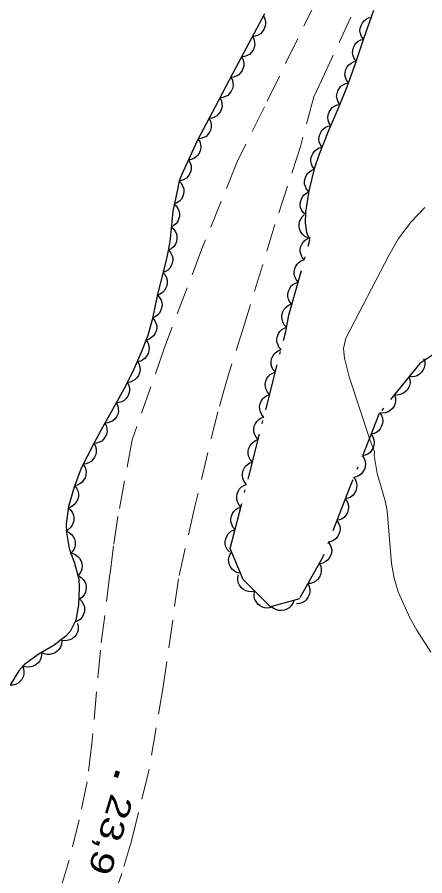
# Model space of a CAD drawing. Extents: x 356765 to 358572, y 5103174 to 5104650.
# Drawn here: x 357853 to 357879.3, y 5103814.6 to 5103870.1 of the extents above; entities that cross this region are included whole.
import ezdxf

# ---------------------------------------------------------------- set-up
doc = ezdxf.new("R2010")
doc.units = 0
doc.header["$LTSCALE"] = 0.6
doc.linetypes.add('DOT_DASHED', pattern=[7.7, 5, -1.2, 0.3, -1.2])
doc.linetypes.add('MEDIUM_DASHED', pattern=[4.5, 3, -1.5])
for name, color, linetype, lineweight in [('19', 7, 'Continuous', 13), ('2', 7, 'Continuous', 13), ('3', 7, 'Continuous', 140), ('44', 7, 'Continuous', 25)]:
    doc.layers.add(name, color=color, linetype=linetype, lineweight=lineweight)

msp = doc.modelspace()

# ---------------------------------------------------------------- linework, layer by layer
at = {"layer": '19', "linetype": 'MEDIUM_DASHED'}
for points in [[(357903.56, 5103934.88), (357897.17, 5103922.09), (357890.84, 5103909.21), (357885.4, 5103897.98), (357879.32, 5103885.54), (357872.29, 5103871.18), (357868.94, 5103864.35), (357867.16, 5103860.74), (357864.9, 5103855.16), (357862.49, 5103848.78), (357860.4, 5103842.81), (357859.48, 5103837.86), (357859.2, 5103835.97), (357858.96, 5103834.15), (357858.34, 5103829.22), (357857.79, 5103823.18), (357857.48, 5103820.72), (357856.98, 5103818.26), (357856.27, 5103815.44), (357855.36, 5103812.43), (357853.18, 5103807.69), (357852.08, 5103805.29)], [(357904.23, 5103931.97), (357898.84, 5103921.3), (357894.06, 5103911.38), (357888.73, 5103900.74), (357883.1, 5103888.63), (357877.93, 5103877.49), (357872.8, 5103866.41), (357872.13, 5103864.99), (357871.27, 5103861.77), (357869.62, 5103856.73), (357867.66, 5103850.3), (357866.53, 5103846.73), (357865.94, 5103844.62), (357864.42, 5103838.43), (357863.39, 5103833.83), (357862.41, 5103826.86), (357861.46, 5103821.34), (357860.37, 5103816.96), (357859.73, 5103814.78), (357858.81, 5103812.27), (357857.31, 5103808.91), (357853.75, 5103801.72), (357850.76, 5103796.06)]]:
    msp.add_lwpolyline(points, dxfattribs=at)
at = {"layer": '2'}
msp.add_lwpolyline([(357879.69, 5103829.09), (357878.8, 5103830.51), (357878.35, 5103831.32), (357877.59, 5103832.99), (357877.32, 5103833.88), (357877.16, 5103834.83), (357876.87, 5103838.22), (357876.75, 5103838.88), (357876.23, 5103840.63), (357876.03, 5103841.8), (357876.06, 5103842.05), (357875.77, 5103842.78), (357874.41, 5103846.88), (357874.11, 5103848.09), (357874.06, 5103848.73), (357874.21, 5103849.38), (357876.98, 5103854.72), (357877.61, 5103855.83), (357878.43, 5103856.9), (357879.32, 5103857.84)], dxfattribs=at)
at = {"layer": '3'}
msp.add_line((357859.47, 5103821.4), (357859.35, 5103821.02), dxfattribs=at)
at = {"layer": '44', "linetype": 'DOT_DASHED'}
for points in [[(357880.88, 5103849.03), (357878.98, 5103847.75), (357876.37, 5103844.51), (357874.45, 5103839.72), (357872.7, 5103835.22), (357871.2, 5103832.54), (357869.33, 5103832.02), (357867.57, 5103833.78), (357866.74, 5103835.8), (357870.32, 5103849.82), (357870.53, 5103850.88), (357871.88, 5103855.74), (357871.69, 5103856.22), (357871.6, 5103856.84), (357871.63, 5103857.53), (357871.83, 5103858.92), (357872.21, 5103860.42), (357872.49, 5103861.24), (357873.08, 5103862.76), (357873.7, 5103864.21), (357874.26, 5103865.59), (357874.8, 5103867.08), (357875.36, 5103868.76), (357876.02, 5103870.59)], [(357868.95, 5103870.36), (357867.94, 5103868.46), (357866.91, 5103866.51), (357865.76, 5103864.34), (357864.6, 5103862.15), (357863.59, 5103859.92), (357863.44, 5103859.55), (357863.32, 5103858.99), (357863.03, 5103857.59), (357862.96, 5103856.9), (357862.82, 5103855.62), (357862.63, 5103854.63), (357862.39, 5103853.66), (357862.04, 5103852.23), (357861.7, 5103850.65), (357861.4, 5103849.55), (357860.96, 5103848.41), (357860.43, 5103847.24), (357859.86, 5103846.09), (357859.22, 5103844.93), (357858.53, 5103843.69), (357857.91, 5103842.57), (357857.11, 5103840.98), (357856.64, 5103839.76), (357856.28, 5103838.5), (357856.14, 5103837.36), (357856.15, 5103836.82), (357856.33, 5103835.79), (357856.68, 5103834.84), (357856.94, 5103833.8), (357856.98, 5103833.25), (357856.93, 5103832.15), (357856.76, 5103831.17), (357856.38, 5103830.43), (357856.08, 5103830.11), (357855.29, 5103829.5), (357854.32, 5103828.94), (357853.43, 5103828.29), (357853.08, 5103827.88), (357852.49, 5103826.94)]]:
    msp.add_lwpolyline(points, dxfattribs=at)
at = {"layer": '44'}
for points in [[(357868.88, 5103870.22), (357868.97, 5103870.03), (357869.01, 5103869.84), (357869.02, 5103869.67), (357868.98, 5103869.5), (357868.91, 5103869.33), (357868.79, 5103869.18), (357868.68, 5103869.06), (357868.53, 5103868.97), (357868.35, 5103868.91), (357868.17, 5103868.89)], [(357875.35, 5103868.72), (357875.22, 5103868.89), (357875.16, 5103869.08), (357875.12, 5103869.25), (357875.14, 5103869.42), (357875.19, 5103869.6), (357875.28, 5103869.77), (357875.38, 5103869.9), (357875.52, 5103870.01), (357875.68, 5103870.09), (357875.86, 5103870.13)], [(357868.17, 5103868.9), (357868.27, 5103868.71), (357868.31, 5103868.51), (357868.32, 5103868.35), (357868.28, 5103868.18), (357868.21, 5103868.01), (357868.09, 5103867.85), (357867.98, 5103867.73), (357867.82, 5103867.65), (357867.65, 5103867.59), (357867.47, 5103867.57)], [(357874.87, 5103867.3), (357874.75, 5103867.47), (357874.67, 5103867.66), (357874.64, 5103867.82), (357874.65, 5103867.99), (357874.69, 5103868.17), (357874.78, 5103868.34), (357874.87, 5103868.48), (357875.01, 5103868.59), (357875.17, 5103868.67), (357875.35, 5103868.72)], [(357867.47, 5103867.57), (357867.57, 5103867.38), (357867.61, 5103867.19), (357867.62, 5103867.02), (357867.58, 5103866.85), (357867.51, 5103866.68), (357867.39, 5103866.53), (357867.28, 5103866.41), (357867.12, 5103866.32), (357866.95, 5103866.26), (357866.77, 5103866.24)], [(357874.37, 5103865.89), (357874.25, 5103866.06), (357874.18, 5103866.25), (357874.15, 5103866.41), (357874.16, 5103866.59), (357874.21, 5103866.76), (357874.3, 5103866.93), (357874.4, 5103867.06), (357874.54, 5103867.17), (357874.7, 5103867.25), (357874.88, 5103867.3)], [(357866.77, 5103866.24), (357866.87, 5103866.06), (357866.91, 5103865.86), (357866.92, 5103865.69), (357866.88, 5103865.52), (357866.8, 5103865.35), (357866.69, 5103865.2), (357866.57, 5103865.08), (357866.42, 5103865), (357866.25, 5103864.94), (357866.07, 5103864.92)], [(357873.82, 5103864.49), (357873.7, 5103864.67), (357873.64, 5103864.86), (357873.61, 5103865.03), (357873.64, 5103865.2), (357873.69, 5103865.38), (357873.79, 5103865.54), (357873.89, 5103865.67), (357874.04, 5103865.77), (357874.2, 5103865.85), (357874.38, 5103865.88)], [(357866.07, 5103864.92), (357866.16, 5103864.73), (357866.2, 5103864.53), (357866.21, 5103864.37), (357866.17, 5103864.2), (357866.1, 5103864.03), (357865.98, 5103863.88), (357865.87, 5103863.76), (357865.72, 5103863.67), (357865.54, 5103863.61), (357865.36, 5103863.59)], [(357873.23, 5103863.11), (357873.12, 5103863.29), (357873.06, 5103863.48), (357873.04, 5103863.65), (357873.06, 5103863.82), (357873.12, 5103864), (357873.23, 5103864.16), (357873.33, 5103864.29), (357873.47, 5103864.38), (357873.64, 5103864.46), (357873.82, 5103864.49)], [(357865.36, 5103863.59), (357865.46, 5103863.41), (357865.5, 5103863.21), (357865.51, 5103863.04), (357865.47, 5103862.87), (357865.4, 5103862.7), (357865.28, 5103862.55), (357865.17, 5103862.43), (357865.02, 5103862.35), (357864.84, 5103862.29), (357864.66, 5103862.27)], [(357872.68, 5103861.72), (357872.56, 5103861.89), (357872.49, 5103862.08), (357872.47, 5103862.25), (357872.49, 5103862.42), (357872.54, 5103862.6), (357872.64, 5103862.76), (357872.73, 5103862.89), (357872.88, 5103863), (357873.04, 5103863.08), (357873.22, 5103863.12)], [(357864.65, 5103862.27), (357864.76, 5103862.09), (357864.82, 5103861.9), (357864.84, 5103861.73), (357864.81, 5103861.56), (357864.74, 5103861.38), (357864.64, 5103861.22), (357864.53, 5103861.1), (357864.38, 5103861.01), (357864.21, 5103860.93), (357864.04, 5103860.9)], [(357872.17, 5103860.31), (357872.05, 5103860.47), (357871.98, 5103860.66), (357871.94, 5103860.83), (357871.95, 5103861), (357872, 5103861.18), (357872.09, 5103861.35), (357872.18, 5103861.48), (357872.32, 5103861.59), (357872.48, 5103861.68), (357872.66, 5103861.73)], [(357864.04, 5103860.9), (357864.14, 5103860.73), (357864.2, 5103860.53), (357864.22, 5103860.37), (357864.19, 5103860.19), (357864.13, 5103860.02), (357864.02, 5103859.86), (357863.91, 5103859.73), (357863.76, 5103859.64), (357863.59, 5103859.57), (357863.42, 5103859.54)], [(357871.81, 5103858.85), (357871.67, 5103859.01), (357871.59, 5103859.19), (357871.54, 5103859.35), (357871.54, 5103859.52), (357871.57, 5103859.71), (357871.64, 5103859.88), (357871.73, 5103860.02), (357871.86, 5103860.14), (357872.01, 5103860.24), (357872.18, 5103860.3)], [(357863.43, 5103859.53), (357863.58, 5103859.38), (357863.67, 5103859.2), (357863.73, 5103859.04), (357863.74, 5103858.87), (357863.71, 5103858.69), (357863.64, 5103858.51), (357863.57, 5103858.36), (357863.45, 5103858.24), (357863.29, 5103858.13), (357863.13, 5103858.06)], [(357871.61, 5103857.36), (357871.45, 5103857.5), (357871.35, 5103857.68), (357871.28, 5103857.83), (357871.26, 5103858.01), (357871.27, 5103858.19), (357871.33, 5103858.37), (357871.4, 5103858.52), (357871.51, 5103858.65), (357871.66, 5103858.77), (357871.82, 5103858.85)], [(357863.08, 5103858.07), (357863.24, 5103857.94), (357863.35, 5103857.77), (357863.42, 5103857.62), (357863.45, 5103857.44), (357863.45, 5103857.26), (357863.4, 5103857.07), (357863.34, 5103856.92), (357863.22, 5103856.78), (357863.09, 5103856.66), (357862.93, 5103856.58)], [(357871.74, 5103855.87), (357871.55, 5103855.96), (357871.4, 5103856.1), (357871.3, 5103856.23), (357871.23, 5103856.39), (357871.19, 5103856.57), (357871.19, 5103856.76), (357871.21, 5103856.92), (357871.29, 5103857.08), (357871.39, 5103857.24), (357871.52, 5103857.36)], [(357862.92, 5103856.58), (357863.08, 5103856.44), (357863.19, 5103856.27), (357863.26, 5103856.12), (357863.29, 5103855.95), (357863.29, 5103855.76), (357863.23, 5103855.58), (357863.17, 5103855.43), (357863.06, 5103855.29), (357862.92, 5103855.17), (357862.76, 5103855.09)], [(357871.52, 5103854.45), (357871.39, 5103854.61), (357871.31, 5103854.8), (357871.26, 5103854.96), (357871.26, 5103855.13), (357871.3, 5103855.32), (357871.38, 5103855.49), (357871.46, 5103855.63), (357871.6, 5103855.74), (357871.75, 5103855.84), (357871.92, 5103855.9)], [(357862.74, 5103855.09), (357862.88, 5103854.93), (357862.97, 5103854.75), (357863.02, 5103854.59), (357863.02, 5103854.41), (357862.99, 5103854.23), (357862.92, 5103854.06), (357862.84, 5103853.91), (357862.71, 5103853.79), (357862.55, 5103853.69), (357862.38, 5103853.63)], [(357871.12, 5103853.01), (357870.99, 5103853.17), (357870.9, 5103853.35), (357870.86, 5103853.51), (357870.86, 5103853.69), (357870.9, 5103853.87), (357870.98, 5103854.04), (357871.06, 5103854.18), (357871.19, 5103854.3), (357871.35, 5103854.4), (357871.52, 5103854.45)], [(357862.38, 5103853.63), (357862.52, 5103853.48), (357862.61, 5103853.29), (357862.66, 5103853.13), (357862.66, 5103852.96), (357862.63, 5103852.78), (357862.56, 5103852.6), (357862.48, 5103852.46), (357862.35, 5103852.34), (357862.2, 5103852.24), (357862.03, 5103852.17)], [(357870.72, 5103851.56), (357870.58, 5103851.72), (357870.5, 5103851.91), (357870.46, 5103852.07), (357870.46, 5103852.24), (357870.49, 5103852.43), (357870.58, 5103852.6), (357870.66, 5103852.74), (357870.79, 5103852.85), (357870.95, 5103852.95), (357871.12, 5103853.01)], [(357862.03, 5103852.17), (357862.17, 5103852.02), (357862.26, 5103851.84), (357862.32, 5103851.69), (357862.33, 5103851.51), (357862.3, 5103851.33), (357862.23, 5103851.15), (357862.16, 5103851), (357862.03, 5103850.88), (357861.88, 5103850.77), (357861.71, 5103850.71)], [(357870.38, 5103850.1), (357870.23, 5103850.25), (357870.13, 5103850.43), (357870.08, 5103850.59), (357870.07, 5103850.76), (357870.09, 5103850.95), (357870.15, 5103851.13), (357870.23, 5103851.27), (357870.35, 5103851.4), (357870.5, 5103851.51), (357870.67, 5103851.58)], [(357861.72, 5103850.71), (357861.85, 5103850.55), (357861.93, 5103850.36), (357861.98, 5103850.2), (357861.98, 5103850.03), (357861.95, 5103849.85), (357861.86, 5103849.67), (357861.78, 5103849.53), (357861.65, 5103849.42), (357861.49, 5103849.32), (357861.32, 5103849.26)], [(357870.02, 5103848.65), (357869.88, 5103848.8), (357869.8, 5103848.99), (357869.75, 5103849.15), (357869.75, 5103849.32), (357869.78, 5103849.5), (357869.85, 5103849.68), (357869.94, 5103849.82), (357870.07, 5103849.94), (357870.22, 5103850.04), (357870.39, 5103850.1)], [(357861.29, 5103849.27), (357861.41, 5103849.1), (357861.47, 5103848.9), (357861.5, 5103848.74), (357861.48, 5103848.57), (357861.43, 5103848.39), (357861.33, 5103848.22), (357861.24, 5103848.09), (357861.09, 5103847.99), (357860.93, 5103847.91), (357860.75, 5103847.87)], [(357869.65, 5103847.19), (357869.51, 5103847.35), (357869.43, 5103847.54), (357869.38, 5103847.69), (357869.38, 5103847.87), (357869.41, 5103848.05), (357869.48, 5103848.23), (357869.57, 5103848.37), (357869.7, 5103848.49), (357869.85, 5103848.59), (357870.02, 5103848.65)], [(357860.74, 5103847.87), (357860.85, 5103847.69), (357860.89, 5103847.49), (357860.91, 5103847.33), (357860.87, 5103847.15), (357860.8, 5103846.98), (357860.69, 5103846.83), (357860.58, 5103846.71), (357860.43, 5103846.62), (357860.26, 5103846.55), (357860.08, 5103846.53)], [(357879.23, 5103848.07), (357879.3, 5103847.87), (357879.3, 5103847.66), (357879.27, 5103847.5), (357879.2, 5103847.34), (357879.1, 5103847.19), (357878.96, 5103847.06), (357878.82, 5103846.96), (357878.66, 5103846.91), (357878.47, 5103846.88), (357878.29, 5103846.9)], [(357869.28, 5103845.74), (357869.14, 5103845.9), (357869.05, 5103846.08), (357869.01, 5103846.24), (357869, 5103846.42), (357869.03, 5103846.6), (357869.11, 5103846.77), (357869.19, 5103846.91), (357869.32, 5103847.03), (357869.48, 5103847.13), (357869.65, 5103847.19)], [(357878.29, 5103846.9), (357878.35, 5103846.7), (357878.36, 5103846.49), (357878.33, 5103846.33), (357878.26, 5103846.17), (357878.16, 5103846.02), (357878.02, 5103845.89), (357877.88, 5103845.8), (357877.72, 5103845.74), (357877.53, 5103845.71), (357877.35, 5103845.73)], [(357860.1, 5103846.52), (357860.19, 5103846.33), (357860.23, 5103846.13), (357860.23, 5103845.97), (357860.19, 5103845.8), (357860.12, 5103845.63), (357860, 5103845.48), (357859.88, 5103845.36), (357859.73, 5103845.28), (357859.55, 5103845.22), (357859.37, 5103845.2)], [(357868.91, 5103844.29), (357868.77, 5103844.44), (357868.68, 5103844.63), (357868.64, 5103844.79), (357868.63, 5103844.96), (357868.66, 5103845.14), (357868.74, 5103845.32), (357868.82, 5103845.46), (357868.95, 5103845.58), (357869.11, 5103845.68), (357869.28, 5103845.74)], [(357877.35, 5103845.73), (357877.41, 5103845.53), (357877.41, 5103845.33), (357877.39, 5103845.16), (357877.32, 5103845), (357877.22, 5103844.85), (357877.07, 5103844.72), (357876.94, 5103844.63), (357876.77, 5103844.57), (357876.59, 5103844.55), (357876.41, 5103844.56)], [(357859.37, 5103845.2), (357859.47, 5103845.02), (357859.5, 5103844.82), (357859.51, 5103844.65), (357859.46, 5103844.48), (357859.39, 5103844.31), (357859.27, 5103844.16), (357859.15, 5103844.05), (357859, 5103843.97), (357858.82, 5103843.91), (357858.64, 5103843.89)], [(357876.39, 5103844.57), (357876.51, 5103844.4), (357876.57, 5103844.2), (357876.6, 5103844.04), (357876.58, 5103843.87), (357876.52, 5103843.69), (357876.42, 5103843.53), (357876.32, 5103843.4), (357876.18, 5103843.3), (357876.01, 5103843.22), (357875.84, 5103843.18)], [(357858.64, 5103843.89), (357858.74, 5103843.71), (357858.77, 5103843.51), (357858.78, 5103843.34), (357858.74, 5103843.17), (357858.66, 5103843), (357858.54, 5103842.85), (357858.43, 5103842.74), (357858.27, 5103842.66), (357858.1, 5103842.6), (357857.92, 5103842.58)], [(357868.54, 5103842.83), (357868.4, 5103842.99), (357868.31, 5103843.18), (357868.26, 5103843.33), (357868.26, 5103843.51), (357868.29, 5103843.69), (357868.37, 5103843.87), (357868.45, 5103844.01), (357868.58, 5103844.13), (357868.74, 5103844.23), (357868.91, 5103844.29)], [(357868.17, 5103841.38), (357868.03, 5103841.54), (357867.94, 5103841.72), (357867.89, 5103841.88), (357867.89, 5103842.06), (357867.92, 5103842.24), (357868, 5103842.41), (357868.08, 5103842.55), (357868.21, 5103842.67), (357868.37, 5103842.77), (357868.54, 5103842.83)], [(357875.84, 5103843.18), (357875.95, 5103843.01), (357876.01, 5103842.81), (357876.04, 5103842.65), (357876.02, 5103842.47), (357875.97, 5103842.3), (357875.87, 5103842.13), (357875.77, 5103842), (357875.62, 5103841.9), (357875.45, 5103841.83), (357875.28, 5103841.79)], [(357857.92, 5103842.58), (357858.02, 5103842.4), (357858.06, 5103842.2), (357858.07, 5103842.04), (357858.04, 5103841.86), (357857.97, 5103841.69), (357857.86, 5103841.54), (357857.75, 5103841.42), (357857.59, 5103841.33), (357857.42, 5103841.26), (357857.24, 5103841.24)], [(357875.28, 5103841.79), (357875.4, 5103841.61), (357875.46, 5103841.42), (357875.48, 5103841.26), (357875.46, 5103841.08), (357875.41, 5103840.91), (357875.31, 5103840.74), (357875.21, 5103840.61), (357875.06, 5103840.51), (357874.9, 5103840.43), (357874.72, 5103840.39)], [(357857.22, 5103841.25), (357857.33, 5103841.08), (357857.4, 5103840.89), (357857.43, 5103840.73), (357857.41, 5103840.55), (357857.36, 5103840.37), (357857.26, 5103840.21), (357857.16, 5103840.08), (357857.02, 5103839.98), (357856.85, 5103839.89), (357856.68, 5103839.85)], [(357867.79, 5103839.93), (357867.66, 5103840.08), (357867.57, 5103840.27), (357867.52, 5103840.43), (357867.52, 5103840.6), (357867.55, 5103840.78), (357867.63, 5103840.96), (357867.71, 5103841.1), (357867.84, 5103841.22), (357868, 5103841.32), (357868.17, 5103841.38)], [(357874.71, 5103840.4), (357874.83, 5103840.23), (357874.89, 5103840.03), (357874.92, 5103839.87), (357874.9, 5103839.69), (357874.85, 5103839.52), (357874.75, 5103839.35), (357874.66, 5103839.22), (357874.51, 5103839.12), (357874.35, 5103839.04), (357874.17, 5103839)], [(357856.67, 5103839.86), (357856.8, 5103839.7), (357856.88, 5103839.51), (357856.93, 5103839.35), (357856.92, 5103839.17), (357856.89, 5103838.99), (357856.8, 5103838.82), (357856.72, 5103838.68), (357856.58, 5103838.57), (357856.43, 5103838.47), (357856.26, 5103838.41)], [(357867.42, 5103838.47), (357867.28, 5103838.63), (357867.2, 5103838.82), (357867.15, 5103838.97), (357867.15, 5103839.15), (357867.18, 5103839.33), (357867.26, 5103839.51), (357867.34, 5103839.65), (357867.47, 5103839.77), (357867.62, 5103839.87), (357867.79, 5103839.93)], [(357874.17, 5103839), (357874.29, 5103838.83), (357874.35, 5103838.63), (357874.38, 5103838.47), (357874.36, 5103838.3), (357874.31, 5103838.12), (357874.21, 5103837.95), (357874.11, 5103837.82), (357873.97, 5103837.72), (357873.8, 5103837.64), (357873.63, 5103837.6)], [(357856.27, 5103838.41), (357856.43, 5103838.27), (357856.53, 5103838.1), (357856.6, 5103837.95), (357856.63, 5103837.78), (357856.62, 5103837.59), (357856.57, 5103837.41), (357856.5, 5103837.26), (357856.39, 5103837.12), (357856.25, 5103837), (357856.09, 5103836.92)], [(357867.05, 5103837.02), (357866.91, 5103837.18), (357866.83, 5103837.36), (357866.78, 5103837.52), (357866.78, 5103837.7), (357866.81, 5103837.88), (357866.89, 5103838.05), (357866.97, 5103838.19), (357867.1, 5103838.31), (357867.25, 5103838.41), (357867.42, 5103838.47)], [(357873.63, 5103837.6), (357873.74, 5103837.43), (357873.81, 5103837.24), (357873.84, 5103837.07), (357873.82, 5103836.9), (357873.76, 5103836.72), (357873.67, 5103836.56), (357873.57, 5103836.43), (357873.42, 5103836.32), (357873.26, 5103836.24), (357873.08, 5103836.2)], [(357856.13, 5103836.92), (357856.32, 5103836.83), (357856.48, 5103836.7), (357856.59, 5103836.57), (357856.66, 5103836.41), (357856.71, 5103836.24), (357856.71, 5103836.04), (357856.69, 5103835.88), (357856.62, 5103835.72), (357856.52, 5103835.57), (357856.39, 5103835.44)], [(357866.68, 5103835.57), (357866.54, 5103835.72), (357866.46, 5103835.91), (357866.41, 5103836.07), (357866.41, 5103836.24), (357866.44, 5103836.42), (357866.51, 5103836.6), (357866.6, 5103836.74), (357866.73, 5103836.86), (357866.88, 5103836.96), (357867.05, 5103837.02)], [(357873.08, 5103836.2), (357873.2, 5103836.03), (357873.26, 5103835.84), (357873.29, 5103835.68), (357873.27, 5103835.5), (357873.22, 5103835.32), (357873.12, 5103835.16), (357873.02, 5103835.03), (357872.88, 5103834.93), (357872.71, 5103834.85), (357872.54, 5103834.81)], [(357867.4, 5103834.19), (357867.2, 5103834.23), (357867.02, 5103834.33), (357866.89, 5103834.43), (357866.78, 5103834.57), (357866.69, 5103834.73), (357866.65, 5103834.92), (357866.63, 5103835.08), (357866.67, 5103835.25), (357866.73, 5103835.43), (357866.83, 5103835.58)], [(357856.52, 5103835.48), (357856.72, 5103835.41), (357856.88, 5103835.28), (357857, 5103835.17), (357857.08, 5103835.01), (357857.14, 5103834.84), (357857.16, 5103834.65), (357857.15, 5103834.48), (357857.09, 5103834.32), (357857, 5103834.16), (357856.88, 5103834.02)], [(357872.48, 5103834.83), (357872.58, 5103834.64), (357872.61, 5103834.44), (357872.62, 5103834.28), (357872.57, 5103834.11), (357872.5, 5103833.94), (357872.38, 5103833.79), (357872.26, 5103833.68), (357872.11, 5103833.6), (357871.93, 5103833.54), (357871.75, 5103833.52)], [(357856.92, 5103834.03), (357857.1, 5103833.92), (357857.24, 5103833.78), (357857.34, 5103833.64), (357857.4, 5103833.48), (357857.43, 5103833.29), (357857.41, 5103833.1), (357857.38, 5103832.94), (357857.29, 5103832.79), (357857.17, 5103832.64), (357857.03, 5103832.53)], [(357868.32, 5103833.03), (357868.11, 5103832.99), (357867.91, 5103833.01), (357867.75, 5103833.05), (357867.6, 5103833.14), (357867.46, 5103833.26), (357867.34, 5103833.42), (357867.26, 5103833.56), (357867.23, 5103833.73), (357867.22, 5103833.92), (357867.26, 5103834.09)], [(357871.75, 5103833.52), (357871.84, 5103833.34), (357871.88, 5103833.14), (357871.88, 5103832.97), (357871.84, 5103832.8), (357871.76, 5103832.63), (357871.64, 5103832.48), (357871.53, 5103832.37), (357871.37, 5103832.29), (357871.2, 5103832.23), (357871.02, 5103832.21)], [(357869.38, 5103831.97), (357869.17, 5103831.93), (357868.97, 5103831.95), (357868.81, 5103831.99), (357868.66, 5103832.08), (357868.52, 5103832.2), (357868.41, 5103832.36), (357868.33, 5103832.5), (357868.29, 5103832.67), (357868.28, 5103832.86), (357868.32, 5103833.03)], [(357857, 5103832.53), (357857.15, 5103832.38), (357857.24, 5103832.2), (357857.31, 5103832.05), (357857.32, 5103831.87), (357857.31, 5103831.69), (357857.24, 5103831.51), (357857.17, 5103831.36), (357857.05, 5103831.23), (357856.9, 5103831.12), (357856.74, 5103831.05)], [(357870.84, 5103832.44), (357870.77, 5103832.24), (357870.66, 5103832.08), (357870.54, 5103831.96), (357870.39, 5103831.87), (357870.22, 5103831.8), (357870.03, 5103831.78), (357869.86, 5103831.78), (357869.7, 5103831.84), (357869.53, 5103831.92), (357869.39, 5103832.04)], [(357856.86, 5103830.95), (357856.91, 5103830.74), (357856.9, 5103830.54), (357856.86, 5103830.38), (357856.78, 5103830.22), (357856.66, 5103830.08), (357856.51, 5103829.96), (357856.37, 5103829.88), (357856.2, 5103829.84), (357856.02, 5103829.82), (357855.84, 5103829.85)], [(357855.85, 5103829.82), (357855.83, 5103829.61), (357855.76, 5103829.42), (357855.68, 5103829.28), (357855.56, 5103829.16), (357855.41, 5103829.05), (357855.23, 5103828.98), (357855.07, 5103828.94), (357854.89, 5103828.95), (357854.71, 5103828.99), (357854.55, 5103829.07)], [(357854.53, 5103829.1), (357854.54, 5103828.89), (357854.49, 5103828.69), (357854.43, 5103828.54), (357854.32, 5103828.4), (357854.18, 5103828.28), (357854, 5103828.19), (357853.85, 5103828.14), (357853.68, 5103828.13), (357853.49, 5103828.15), (357853.32, 5103828.21)], [(357853.3, 5103828.22), (357853.38, 5103828.03), (357853.4, 5103827.83), (357853.4, 5103827.67), (357853.35, 5103827.5), (357853.27, 5103827.33), (357853.14, 5103827.19), (357853.02, 5103827.08), (357852.86, 5103827.01), (357852.68, 5103826.96), (357852.5, 5103826.95)]]:
    msp.add_lwpolyline(points, dxfattribs=at)

# ---------------------------------------------------------------- texts
at = {"layer": '3', "width": 1.35}
msp.add_text('23,9   ', height=1.5, rotation=253.333, dxfattribs=at).set_placement((357859.04, 5103820.02))

doc.saveas('drawing.dxf')
